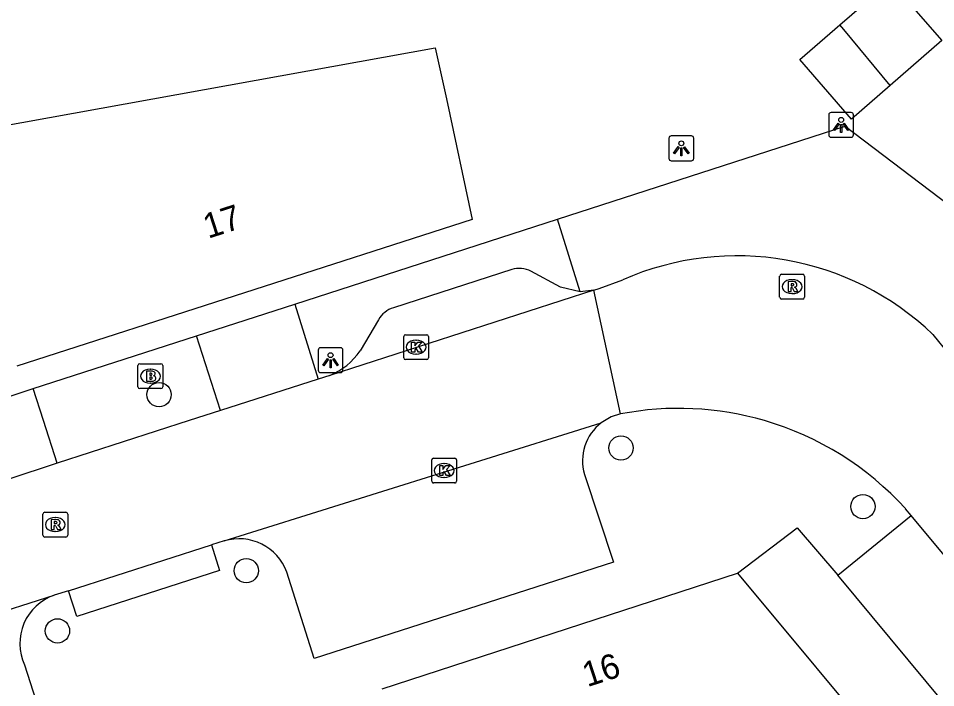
# Model space of a CAD drawing. Extents: x 160379 to 161131, y 383940 to 384849.
# Drawn here: x 160890.47 to 160927.41, y 384489.26 to 384516.19 of the extents above; entities that cross this region are included whole.
import ezdxf

# ---------------------------------------------------------------- set-up
doc = ezdxf.new("R2010")
doc.units = 0
for name, color, linetype in [('IMGEO_Boom', 7, 'Continuous'), ('IMGEO_Brandkraan', 7, 'Continuous'), ('IMGEO_Kolk', 7, 'Continuous'), ('IMGEO_Lichtpunt', 7, 'Continuous'), ('IMGEO_Pand', 7, 'Continuous'), ('IMGEO_Pand_nummerreeks', 7, 'Continuous'), ('IMGEO_Rijbaan_lokaal_open', 7, 'Continuous'), ('IMGEO_Rioolput', 7, 'Continuous'), ('IMGEO_Voetpad_open', 7, 'Continuous')]:
    doc.layers.add(name, color=color, linetype=linetype)

msp = doc.modelspace()

# ---------------------------------------------------------------- linework, layer by layer
at = {"layer": 'IMGEO_Boom'}
for centre in [(160896.139, 384501.047), (160914.739, 384498.899), (160924.483, 384496.541), (160899.649, 384493.961), (160892.047, 384491.539)]:
    msp.add_circle(centre, 0.489, dxfattribs=at)
at = {"layer": 'IMGEO_Brandkraan'}
for p, q in [((160895.363, 384502.288), (160896.215, 384502.288)), ((160895.288, 384501.362), (160895.288, 384502.214)), ((160895.776, 384502.068), (160895.801, 384502.068)), ((160896.289, 384502.214), (160896.289, 384501.362)), ((160895.799, 384501.508), (160895.774, 384501.508)), ((160896.215, 384501.288), (160895.363, 384501.288))]:
    msp.add_line(p, q, dxfattribs=at)
for points in [[(160895.363, 384502.288), (160896.215, 384502.288)], [(160895.288, 384501.362), (160895.288, 384502.214)], [(160895.636, 384501.988), (160895.636, 384501.588), (160895.849, 384501.588)], [(160895.867, 384501.988), (160895.636, 384501.988)], [(160895.815, 384501.907), (160895.761, 384501.907), (160895.761, 384501.831)], [(160896.289, 384502.214), (160896.289, 384501.362)], [(160895.761, 384501.831), (160895.814, 384501.831)], [(160895.823, 384501.755), (160895.761, 384501.755), (160895.761, 384501.674)], [(160895.761, 384501.674), (160895.823, 384501.674)], [(160896.215, 384501.288), (160895.363, 384501.288)]]:
    msp.add_lwpolyline(points, dxfattribs=at)
for centre, radius, start, end in [((160895.365, 384502.212), 0.0765, 91.552, 178.448), ((160895.365, 384502.212), 0.0765, 91.552, 178.448), ((160896.213, 384502.212), 0.0765, 1.552, 88.448), ((160896.213, 384502.212), 0.0765, 1.552, 88.448), ((160895.816, 384501.869), 0.0379, 267.8285, 90.9355), ((160895.871, 384501.843), 0.145, 59.4692, 91.5367), ((160895.896, 384501.89), 0.0922, 285.5137, 58.1501), ((160895.824, 384501.714), 0.0404, 269.8759, 90.5077), ((160895.855, 384501.839), 0.251, 268.6676, 293.5347), ((160895.901, 384501.698), 0.105, 301.3115, 78.989), ((160895.365, 384501.364), 0.0765, 181.552, 268.448), ((160895.365, 384501.364), 0.0765, 181.552, 268.448), ((160896.213, 384501.364), 0.0765, 271.552, 358.448), ((160896.213, 384501.364), 0.0765, 271.552, 358.448)]:
    msp.add_arc(centre, radius, start, end, dxfattribs=at)
for centre, major_axis, ratio, start_param, end_param in [((160895.775, 384501.788), (-0.387, 0.002), 0.722429, 4.712389, 7.853982), ((160895.8, 384501.788), (-0.39, 0.002), 0.717154, 1.570796, 4.712389)]:
    msp.add_ellipse(centre, major_axis=major_axis, ratio=ratio, start_param=start_param, end_param=end_param, dxfattribs=at)
at = {"layer": 'IMGEO_Kolk'}
for p, q in [((160905.989, 384502.531), (160905.989, 384503.383)), ((160906.064, 384503.457), (160906.916, 384503.457)), ((160906.99, 384503.383), (160906.99, 384502.531)), ((160906.477, 384503.237), (160906.502, 384503.237)), ((160906.5, 384502.677), (160906.475, 384502.677)), ((160906.916, 384502.457), (160906.064, 384502.457)), ((160907.118, 384497.564), (160907.118, 384498.416)), ((160907.193, 384498.49), (160908.045, 384498.49)), ((160907.606, 384498.27), (160907.631, 384498.27)), ((160908.119, 384498.416), (160908.119, 384497.564)), ((160908.045, 384497.49), (160907.193, 384497.49)), ((160907.629, 384497.71), (160907.604, 384497.71))]:
    msp.add_line(p, q, dxfattribs=at)
for points in [[(160905.989, 384502.531), (160905.989, 384503.383)], [(160906.064, 384503.457), (160906.916, 384503.457)], [(160906.99, 384503.383), (160906.99, 384502.531)], [(160906.31, 384503.157), (160906.433, 384503.157), (160906.433, 384503.006), (160906.563, 384503.157), (160906.727, 384503.157), (160906.581, 384503.006), (160906.734, 384502.757), (160906.582, 384502.757), (160906.497, 384502.921), (160906.433, 384502.854), (160906.433, 384502.757), (160906.31, 384502.757), (160906.31, 384503.157)], [(160906.916, 384502.457), (160906.064, 384502.457)], [(160907.118, 384497.564), (160907.118, 384498.416)], [(160907.193, 384498.49), (160908.045, 384498.49)], [(160907.439, 384498.19), (160907.562, 384498.19), (160907.562, 384498.039), (160907.692, 384498.19), (160907.856, 384498.19), (160907.71, 384498.039), (160907.863, 384497.79), (160907.711, 384497.79), (160907.626, 384497.954), (160907.562, 384497.887), (160907.562, 384497.79), (160907.439, 384497.79), (160907.439, 384498.19)], [(160908.119, 384498.416), (160908.119, 384497.564)], [(160908.045, 384497.49), (160907.193, 384497.49)]]:
    msp.add_lwpolyline(points, dxfattribs=at)
for centre, start, end in [((160906.066, 384503.381), 91.552, 178.448), ((160906.066, 384503.381), 91.552, 178.448), ((160906.914, 384503.381), 1.552, 88.448), ((160906.914, 384503.381), 1.552, 88.448), ((160906.066, 384502.533), 181.552, 268.448), ((160906.066, 384502.533), 181.552, 268.448), ((160906.914, 384502.533), 271.552, 358.448), ((160906.914, 384502.533), 271.552, 358.448), ((160907.195, 384498.414), 91.552, 178.448), ((160907.195, 384498.414), 91.552, 178.448), ((160908.043, 384498.414), 1.552, 88.448), ((160908.043, 384498.414), 1.552, 88.448), ((160907.195, 384497.566), 181.552, 268.448), ((160907.195, 384497.566), 181.552, 268.448), ((160908.043, 384497.566), 271.552, 358.448), ((160908.043, 384497.566), 271.552, 358.448)]:
    msp.add_arc(centre, 0.0765, start, end, dxfattribs=at)
for centre, major_axis, ratio, start_param, end_param in [((160906.476, 384502.957), (-0.387, 0.002), 0.722429, 4.712389, 7.853982), ((160906.501, 384502.957), (-0.39, 0.002), 0.717154, 1.570796, 4.712389), ((160907.605, 384497.99), (-0.387, 0.002), 0.722429, 4.712389, 7.853982), ((160907.63, 384497.99), (-0.39, 0.002), 0.717154, 1.570796, 4.712389)]:
    msp.add_ellipse(centre, major_axis=major_axis, ratio=ratio, start_param=start_param, end_param=end_param, dxfattribs=at)
at = {"layer": 'IMGEO_Lichtpunt'}
for p, q in [((160923.107, 384512.304), (160923.107, 384511.497)), ((160923.107, 384512.304), (160923.107, 384511.497)), ((160924.009, 384512.399), (160923.201, 384512.399)), ((160924.009, 384512.399), (160923.201, 384512.399)), ((160924.103, 384511.497), (160924.103, 384512.304)), ((160924.103, 384511.497), (160924.103, 384512.304)), ((160916.672, 384511.361), (160916.672, 384510.554)), ((160916.672, 384511.361), (160916.672, 384510.554)), ((160917.574, 384511.456), (160916.766, 384511.456)), ((160917.574, 384511.456), (160916.766, 384511.456)), ((160917.668, 384510.554), (160917.668, 384511.361)), ((160917.668, 384510.554), (160917.668, 384511.361)), ((160923.201, 384511.403), (160924.009, 384511.403)), ((160923.201, 384511.403), (160924.009, 384511.403)), ((160916.766, 384510.46), (160917.574, 384510.46)), ((160916.766, 384510.46), (160917.574, 384510.46)), ((160902.546, 384502.836), (160902.546, 384502.029)), ((160902.546, 384502.836), (160902.546, 384502.029)), ((160903.448, 384502.931), (160902.64, 384502.931)), ((160903.448, 384502.931), (160902.64, 384502.931)), ((160903.542, 384502.029), (160903.542, 384502.836)), ((160903.542, 384502.029), (160903.542, 384502.836)), ((160902.64, 384501.935), (160903.448, 384501.935)), ((160902.64, 384501.935), (160903.448, 384501.935))]:
    msp.add_line(p, q, dxfattribs=at)
for points in [[(160923.481, 384511.968), (160923.52, 384511.94), (160923.332, 384511.678), (160923.294, 384511.705), (160923.481, 384511.968)], [(160923.583, 384511.92), (160923.63, 384511.92), (160923.63, 384511.598), (160923.583, 384511.598), (160923.583, 384511.92)], [(160923.693, 384511.94), (160923.731, 384511.967), (160923.918, 384511.705), (160923.879, 384511.677), (160923.693, 384511.94)], [(160917.046, 384511.025), (160917.085, 384510.997), (160916.897, 384510.735), (160916.859, 384510.762), (160917.046, 384511.025)], [(160917.148, 384510.977), (160917.195, 384510.977), (160917.195, 384510.655), (160917.148, 384510.655), (160917.148, 384510.977)], [(160917.258, 384510.997), (160917.296, 384511.024), (160917.483, 384510.762), (160917.444, 384510.734), (160917.258, 384510.997)], [(160902.92, 384502.5), (160902.959, 384502.472), (160902.771, 384502.21), (160902.733, 384502.237), (160902.92, 384502.5)], [(160903.022, 384502.452), (160903.069, 384502.452), (160903.069, 384502.13), (160903.022, 384502.13), (160903.022, 384502.452)], [(160903.132, 384502.472), (160903.17, 384502.499), (160903.357, 384502.237), (160903.318, 384502.209), (160903.132, 384502.472)]]:
    msp.add_lwpolyline(points, dxfattribs=at)
for centre in [(160923.606, 384512.102), (160917.171, 384511.159), (160903.045, 384502.634)]:
    msp.add_circle(centre, 0.0994, dxfattribs=at)
for centre, start, end in [((160923.201, 384512.304), 90, 180), ((160923.201, 384512.304), 90, 180), ((160924.009, 384512.304), 0, 90), ((160924.009, 384512.304), 0, 90), ((160923.201, 384511.497), 180, 270), ((160923.201, 384511.497), 180, 270), ((160924.009, 384511.497), 270, 0), ((160924.009, 384511.497), 270, 360), ((160916.766, 384511.361), 90, 180), ((160916.766, 384511.361), 90, 180), ((160917.574, 384511.361), 0, 90), ((160917.574, 384511.361), 0, 90), ((160916.766, 384510.554), 180, 270), ((160916.766, 384510.554), 180, 270), ((160917.574, 384510.554), 270, 0), ((160917.574, 384510.554), 270, 360), ((160902.64, 384502.836), 90, 180), ((160902.64, 384502.836), 90, 180), ((160903.448, 384502.836), 0, 90), ((160903.448, 384502.836), 0, 90), ((160902.64, 384502.029), 180, 270), ((160902.64, 384502.029), 180, 270), ((160903.448, 384502.029), 270, 0), ((160903.448, 384502.029), 270, 360)]:
    msp.add_arc(centre, 0.0946, start, end, dxfattribs=at)
at = {"layer": 'IMGEO_Pand'}
for points in [[(160923.552, 384515.928), (160925.578, 384517.689), (160927.66, 384515.292), (160925.582, 384513.487)], [(160925.582, 384513.487), (160924.021, 384512.13), (160921.939, 384514.527), (160923.552, 384515.928)], [(160925.582, 384513.487), (160923.712, 384515.739), (160923.552, 384515.928)], [(160887.453, 384511.42), (160887.556, 384511.443), (160907.259, 384515.002), (160907.715, 384512.946), (160908.752, 384508.094), (160890.412, 384502.186)], [(160905.117, 384489.21), (160919.43, 384493.864)], [(160919.43, 384493.864), (160951.178, 384455.771), (160952.645, 384454.011), (160954.949, 384455.919)]]:
    msp.add_lwpolyline(points, dxfattribs=at)
at = {"layer": 'IMGEO_Rijbaan_lokaal_open'}
for points in [[(160913.653, 384505.252), (160913.865, 384505.32), (160914.813, 384505.663)], [(160913.653, 384505.252), (160903.017, 384501.822)], [(160914.719, 384500.269), (160913.653, 384505.252)], [(160927.302, 384503.464), (160927.936, 384502.692)], [(160902.55, 384501.662), (160898.612, 384500.404)], [(160903.017, 384501.822), (160902.55, 384501.662)], [(160898.612, 384500.404), (160897.355, 384500), (160892.041, 384498.292)], [(160914.719, 384500.269), (160914.346, 384500.149), (160913.946, 384499.914)], [(160898.763, 384495.159), (160913.946, 384499.914)], [(160892.041, 384498.292), (160888.009, 384496.965)], [(160926.423, 384496.184), (160926.195, 384496.457)], [(160962.025, 384453.853), (160961.188, 384454.939), (160958.619, 384458.033), (160957.105, 384459.39), (160926.423, 384496.184)], [(160892.495, 384493.147), (160898.246, 384494.996)], [(160898.763, 384495.159), (160898.246, 384494.996)], [(160892.495, 384493.147), (160891.918, 384492.974)], [(160871.317, 384486.408), (160891.918, 384492.974)]]:
    msp.add_lwpolyline(points, dxfattribs=at)
for centre, radius, start, end in [((160919.415, 384495.238), 11.396, 46.2082, 113.8198), ((160917.066, 384488.155), 12.339, 73.7287, 100.9641), ((160917.068, 384488.158), 12.336, 42.2815, 73.7368)]:
    msp.add_arc(centre, radius, start, end, dxfattribs=at)
at = {"layer": 'IMGEO_Rioolput'}
for p, q in [((160921.13, 384504.966), (160921.13, 384505.818)), ((160921.205, 384505.892), (160922.057, 384505.892)), ((160921.618, 384505.672), (160921.643, 384505.672)), ((160922.131, 384505.818), (160922.131, 384504.966)), ((160922.057, 384504.892), (160921.205, 384504.892)), ((160921.641, 384505.112), (160921.616, 384505.112)), ((160891.459, 384495.39), (160891.459, 384496.242)), ((160891.534, 384496.316), (160892.386, 384496.316)), ((160891.947, 384496.096), (160891.972, 384496.096)), ((160892.46, 384496.242), (160892.46, 384495.39)), ((160892.386, 384495.316), (160891.534, 384495.316)), ((160891.97, 384495.536), (160891.945, 384495.536))]:
    msp.add_line(p, q, dxfattribs=at)
for points in [[(160921.13, 384504.966), (160921.13, 384505.818)], [(160921.205, 384505.892), (160922.057, 384505.892)], [(160921.719, 384505.59), (160921.467, 384505.592), (160921.467, 384505.192)], [(160922.131, 384505.818), (160922.131, 384504.966)], [(160921.467, 384505.192), (160921.591, 384505.192), (160921.591, 384505.354), (160921.602, 384505.354)], [(160921.645, 384505.511), (160921.591, 384505.511), (160921.591, 384505.43)], [(160921.591, 384505.43), (160921.643, 384505.43)], [(160921.649, 384505.325), (160921.72, 384505.192), (160921.86, 384505.192), (160921.795, 384505.318)], [(160922.057, 384504.892), (160921.205, 384504.892)], [(160891.459, 384495.39), (160891.459, 384496.242)], [(160891.534, 384496.316), (160892.386, 384496.316)], [(160892.048, 384496.014), (160891.796, 384496.016), (160891.796, 384495.616)], [(160892.46, 384496.242), (160892.46, 384495.39)], [(160891.796, 384495.616), (160891.92, 384495.616), (160891.92, 384495.778), (160891.931, 384495.778)], [(160891.974, 384495.935), (160891.92, 384495.935), (160891.92, 384495.854)], [(160891.92, 384495.854), (160891.972, 384495.854)], [(160891.978, 384495.749), (160892.049, 384495.616), (160892.189, 384495.616), (160892.124, 384495.742)], [(160892.386, 384495.316), (160891.534, 384495.316)]]:
    msp.add_lwpolyline(points, dxfattribs=at)
for centre, radius, start, end in [((160921.207, 384505.816), 0.0765, 91.552, 178.448), ((160921.207, 384505.816), 0.0765, 91.552, 178.448), ((160921.718, 384505.48), 0.109, 350.3612, 89.416), ((160922.055, 384505.816), 0.0765, 1.552, 88.448), ((160922.055, 384505.816), 0.0765, 1.552, 88.448), ((160921.601, 384505.301), 0.0533, 26.0293, 88.6989), ((160921.627, 384505.619), 0.19, 274.7715, 282.9687), ((160921.651, 384505.415), 0.0964, 77.0061, 93.1865), ((160921.665, 384505.472), 0.0378, 276.6634, 79.6772), ((160921.716, 384505.48), 0.112, 277.5842, 350.9817), ((160921.7, 384505.265), 0.108, 29.5134, 73.7905), ((160921.207, 384504.968), 0.0765, 181.552, 268.448), ((160921.207, 384504.968), 0.0765, 181.552, 268.448), ((160922.055, 384504.968), 0.0765, 271.552, 358.448), ((160922.055, 384504.968), 0.0765, 271.552, 358.448), ((160891.536, 384496.24), 0.0765, 91.552, 178.448), ((160891.536, 384496.24), 0.0765, 91.552, 178.448), ((160892.047, 384495.904), 0.109, 350.3612, 89.416), ((160892.384, 384496.24), 0.0765, 1.552, 88.448), ((160892.384, 384496.24), 0.0765, 1.552, 88.448), ((160891.93, 384495.725), 0.0533, 26.0293, 88.6989), ((160891.956, 384496.043), 0.19, 274.7715, 282.9687), ((160891.98, 384495.839), 0.0964, 77.0061, 93.1865), ((160891.994, 384495.896), 0.0378, 276.6634, 79.6772), ((160892.045, 384495.904), 0.112, 277.5842, 350.9817), ((160892.029, 384495.689), 0.108, 29.5134, 73.7905), ((160891.536, 384495.392), 0.0765, 181.552, 268.448), ((160891.536, 384495.392), 0.0765, 181.552, 268.448), ((160892.384, 384495.392), 0.0765, 271.552, 358.448), ((160892.384, 384495.392), 0.0765, 271.552, 358.448)]:
    msp.add_arc(centre, radius, start, end, dxfattribs=at)
for centre, major_axis, ratio, start_param, end_param in [((160921.617, 384505.392), (-0.387, 0.002), 0.722429, 4.712389, 7.853982), ((160921.642, 384505.392), (-0.39, 0.002), 0.717154, 1.570796, 4.712389), ((160891.946, 384495.816), (-0.387, 0.002), 0.722429, 4.712389, 7.853982), ((160891.971, 384495.816), (-0.39, 0.002), 0.717154, 1.570796, 4.712389)]:
    msp.add_ellipse(centre, major_axis=major_axis, ratio=ratio, start_param=start_param, end_param=end_param, dxfattribs=at)
at = {"layer": 'IMGEO_Voetpad_open'}
for points in [[(160912.19, 384508.111), (160923.773, 384511.852), (160928.333, 384508.386)], [(160901.599, 384504.691), (160912.19, 384508.111)], [(160913.092, 384505.189), (160912.19, 384508.111)], [(160910.344, 384506.081), (160905.579, 384504.543)], [(160913.092, 384505.189), (160912.307, 384505.375), (160911.113, 384506.011)], [(160913.653, 384505.252), (160913.092, 384505.189)], [(160897.644, 384503.409), (160901.599, 384504.691)], [(160901.599, 384504.691), (160902.55, 384501.662)], [(160904.969, 384504.059), (160904.235, 384502.802)], [(160891.065, 384501.297), (160897.644, 384503.409)], [(160898.612, 384500.404), (160897.644, 384503.409)], [(160887.059, 384499.961), (160887.176, 384500), (160891.065, 384501.297)], [(160892.041, 384498.292), (160891.486, 384500), (160891.065, 384501.297)], [(160913.268, 384497.837), (160914.441, 384494.309), (160902.39, 384490.424), (160901.281, 384493.9)], [(160923.471, 384493.779), (160926.423, 384496.184)], [(160919.43, 384493.864), (160921.84, 384495.689), (160923.471, 384493.779)], [(160898.246, 384494.996), (160898.577, 384493.968), (160892.826, 384492.119), (160892.495, 384493.147)], [(160954.949, 384455.919), (160953.839, 384457.254), (160923.471, 384493.779)], [(160890.721, 384490.168), (160891.739, 384486.988), (160874.88, 384481.57), (160873.779, 384485.003)]]:
    msp.add_lwpolyline(points, dxfattribs=at)
for centre, radius, start, end in [((160910.645, 384505.125), 1.002, 62.1376, 107.4601), ((160905.907, 384503.503), 1.091, 107.5216, 149.3384), ((160901.946, 384504.4), 2.792, 292.5599, 325.0803), ((160915.12, 384498.382), 1.93, 127.4567, 196.3866), ((160899.355, 384493.196), 2.05, 20.0834, 106.7865), ((160892.584, 384491.032), 2.053, 108.9181, 204.8771)]:
    msp.add_arc(centre, radius, start, end, dxfattribs=at)

# ---------------------------------------------------------------- texts
at = {"layer": 'IMGEO_Pand_nummerreeks'}
for s, rotation, p in [('17', 17.8557, (160898.112, 384507.314)), ('16', 18.0138, (160913.382, 384489.269))]:
    msp.add_text(s, height=1, rotation=rotation, dxfattribs=at).set_placement(p)

doc.saveas('drawing.dxf')
